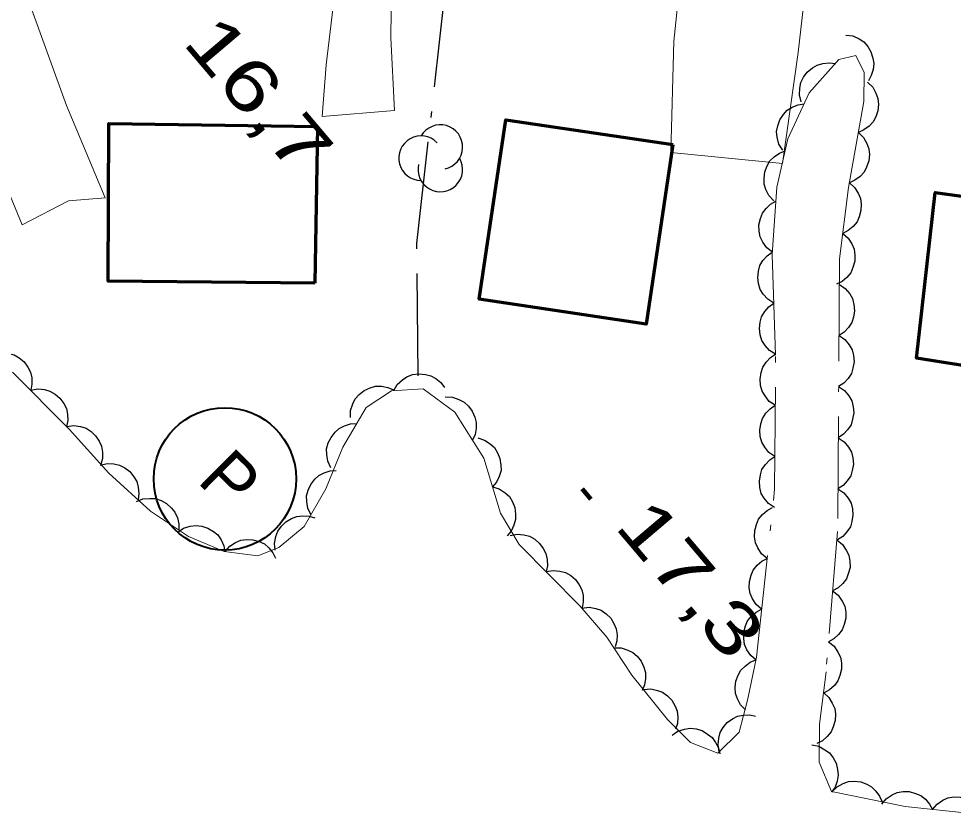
# Model space of a CAD drawing. Extents: x 386081 to 389416, y 5130568 to 5134082.
# Drawn here: x 387525.8 to 387580.7, y 5132147.3 to 5132193.8 of the extents above; entities that cross this region are included whole.
import ezdxf

# ---------------------------------------------------------------- set-up
doc = ezdxf.new("R2010")
doc.units = 0
doc.header["$LTSCALE"] = 1.2
doc.linetypes.add('DOT_DASHED', pattern=[7.7, 5, -1.2, 0.3, -1.2])
for name, color, linetype, lineweight in [('19', 7, 'Continuous', 13), ('3', 7, 'Continuous', 140), ('31', 7, 'Continuous', 70), ('38', 7, 'Continuous', 40), ('41', 7, 'DOT_DASHED', 25), ('44', 7, 'Continuous', 25)]:
    doc.layers.add(name, color=color, linetype=linetype, lineweight=lineweight)

msp = doc.modelspace()

# ---------------------------------------------------------------- linework, layer by layer
at = {"layer": '19'}
for points in [[(387525.3, 5132202.17), (387525.19, 5132200.32), (387525.75, 5132196.61), (387528.61, 5132188.72), (387530.87, 5132183.3), (387528.71, 5132183.12), (387526, 5132181.72), (387524.9, 5132184.37), (387523.52, 5132187.26), (387522.12, 5132190.45), (387520.78, 5132193.8), (387519.62, 5132196.05), (387518.61, 5132197.05), (387517.54, 5132197.73)], [(387548.61, 5132199.96), (387548.03, 5132198.13), (387547.68, 5132195.88), (387547.65, 5132192.69), (387547.86, 5132188.43), (387543.61, 5132188.07), (387543.85, 5132191.11), (387544.7, 5132198.3), (387543.91, 5132200.7)], [(387564.85, 5132198.1), (387564.26, 5132192.49), (387564.08, 5132185.96), (387570.64, 5132185.31), (387571.56, 5132191.83), (387572.18, 5132197.32)]]:
    msp.add_lwpolyline(points, dxfattribs=at)
at = {"layer": '3'}
msp.add_line((387558.88, 5132166.22), (387559.39, 5132165.61), dxfattribs=at)
at = {"layer": '31'}
for points in [[(387564.2, 5132186.43), (387562.63, 5132175.89), (387552.82, 5132177.34), (387554.39, 5132187.88)], [(387543.19, 5132178.29), (387531.05, 5132178.41), (387531.08, 5132187.65), (387543.33, 5132187.49)], [(387589.08, 5132172.2), (387578.5, 5132173.88), (387579.59, 5132183.61), (387590.7, 5132182.09)]]:
    msp.add_lwpolyline(points, close=True, dxfattribs=at)
at = {"layer": '38'}
msp.add_circle((387537.901, 5132166.801), 4.181, dxfattribs=at)
at = {"layer": '41'}
msp.add_lwpolyline([(387549.24, 5132172.86), (387549.17, 5132180.62), (387551.03, 5132197.1)], dxfattribs=at)
at = {"layer": '44'}
for points in [[(387574.35, 5132192.85), (387574.76, 5132192.8), (387575.13, 5132192.63), (387575.41, 5132192.45), (387575.64, 5132192.18), (387575.83, 5132191.87), (387575.94, 5132191.5), (387576, 5132191.18), (387575.96, 5132190.83), (387575.85, 5132190.48), (387575.68, 5132190.16)], [(387571.74, 5132188.93), (387571.63, 5132189.34), (387571.65, 5132189.74), (387571.71, 5132190.07), (387571.87, 5132190.38), (387572.09, 5132190.68), (387572.39, 5132190.92), (387572.67, 5132191.09), (387573.01, 5132191.18), (387573.38, 5132191.22), (387573.74, 5132191.17)], [(387575.63, 5132190.09), (387575.93, 5132189.8), (387576.12, 5132189.44), (387576.24, 5132189.13), (387576.27, 5132188.78), (387576.24, 5132188.41), (387576.11, 5132188.05), (387575.96, 5132187.76), (387575.72, 5132187.5), (387575.42, 5132187.28), (387575.09, 5132187.13)], [(387570.65, 5132186.1), (387570.43, 5132186.45), (387570.33, 5132186.85), (387570.29, 5132187.18), (387570.36, 5132187.52), (387570.48, 5132187.87), (387570.7, 5132188.19), (387570.91, 5132188.44), (387571.21, 5132188.62), (387571.55, 5132188.76), (387571.91, 5132188.82)], [(387575.09, 5132187.13), (387575.39, 5132186.84), (387575.59, 5132186.49), (387575.71, 5132186.18), (387575.74, 5132185.83), (387575.7, 5132185.46), (387575.57, 5132185.1), (387575.43, 5132184.81), (387575.19, 5132184.55), (387574.89, 5132184.33), (387574.56, 5132184.18)], [(387570.13, 5132183.12), (387569.84, 5132183.43), (387569.66, 5132183.79), (387569.56, 5132184.1), (387569.55, 5132184.46), (387569.6, 5132184.82), (387569.74, 5132185.18), (387569.9, 5132185.46), (387570.15, 5132185.71), (387570.46, 5132185.92), (387570.79, 5132186.05)], [(387574.55, 5132184.19), (387574.86, 5132183.91), (387575.08, 5132183.57), (387575.21, 5132183.26), (387575.26, 5132182.92), (387575.24, 5132182.55), (387575.13, 5132182.18), (387575.01, 5132181.88), (387574.78, 5132181.61), (387574.5, 5132181.37), (387574.18, 5132181.21)], [(387570.04, 5132180.11), (387569.71, 5132180.37), (387569.48, 5132180.7), (387569.33, 5132181), (387569.26, 5132181.34), (387569.25, 5132181.71), (387569.35, 5132182.08), (387569.46, 5132182.39), (387569.67, 5132182.67), (387569.94, 5132182.92), (387570.25, 5132183.1)], [(387574.18, 5132181.21), (387574.49, 5132180.93), (387574.71, 5132180.59), (387574.84, 5132180.29), (387574.89, 5132179.94), (387574.88, 5132179.57), (387574.77, 5132179.2), (387574.64, 5132178.9), (387574.41, 5132178.63), (387574.13, 5132178.39), (387573.81, 5132178.23)], [(387570.13, 5132177.11), (387569.77, 5132177.34), (387569.51, 5132177.64), (387569.33, 5132177.92), (387569.22, 5132178.26), (387569.18, 5132178.62), (387569.23, 5132179), (387569.31, 5132179.32), (387569.49, 5132179.62), (387569.73, 5132179.9), (387570.03, 5132180.11)], [(387573.98, 5132178.22), (387574.32, 5132177.98), (387574.58, 5132177.66), (387574.75, 5132177.38), (387574.83, 5132177.04), (387574.86, 5132176.67), (387574.8, 5132176.3), (387574.71, 5132175.98), (387574.51, 5132175.69), (387574.26, 5132175.42), (387573.96, 5132175.22)], [(387570.23, 5132174.12), (387569.87, 5132174.34), (387569.61, 5132174.64), (387569.43, 5132174.92), (387569.33, 5132175.26), (387569.28, 5132175.62), (387569.33, 5132176), (387569.41, 5132176.32), (387569.59, 5132176.62), (387569.84, 5132176.9), (387570.13, 5132177.11)], [(387573.96, 5132175.22), (387574.3, 5132174.98), (387574.55, 5132174.67), (387574.72, 5132174.38), (387574.81, 5132174.04), (387574.84, 5132173.67), (387574.77, 5132173.3), (387574.68, 5132172.98), (387574.49, 5132172.69), (387574.23, 5132172.42), (387573.93, 5132172.22)], [(387524.39, 5132174.13), (387524.8, 5132174.21), (387525.2, 5132174.17), (387525.52, 5132174.09), (387525.82, 5132173.91), (387526.11, 5132173.67), (387526.33, 5132173.36), (387526.49, 5132173.07), (387526.56, 5132172.73), (387526.57, 5132172.36), (387526.5, 5132172)], [(387570.21, 5132171.12), (387569.86, 5132171.35), (387569.61, 5132171.67), (387569.44, 5132171.95), (387569.35, 5132172.29), (387569.32, 5132172.66), (387569.39, 5132173.04), (387569.48, 5132173.35), (387569.68, 5132173.65), (387569.93, 5132173.92), (387570.23, 5132174.12)], [(387547.81, 5132171.98), (387548.02, 5132172.34), (387548.32, 5132172.61), (387548.59, 5132172.8), (387548.92, 5132172.92), (387549.29, 5132172.97), (387549.67, 5132172.93), (387549.99, 5132172.86), (387550.29, 5132172.69), (387550.58, 5132172.46), (387550.8, 5132172.17)], [(387526.5, 5132172), (387526.91, 5132172.08), (387527.31, 5132172.04), (387527.63, 5132171.96), (387527.94, 5132171.78), (387528.22, 5132171.54), (387528.44, 5132171.23), (387528.6, 5132170.94), (387528.67, 5132170.6), (387528.68, 5132170.22), (387528.61, 5132169.87)], [(387545.28, 5132170.4), (387545.28, 5132170.82), (387545.41, 5132171.2), (387545.55, 5132171.5), (387545.79, 5132171.76), (387546.08, 5132171.99), (387546.43, 5132172.14), (387546.74, 5132172.24), (387547.09, 5132172.24), (387547.46, 5132172.17), (387547.79, 5132172.03)], [(387573.93, 5132172.22), (387574.28, 5132171.98), (387574.53, 5132171.67), (387574.7, 5132171.38), (387574.79, 5132171.04), (387574.82, 5132170.67), (387574.75, 5132170.3), (387574.66, 5132169.98), (387574.46, 5132169.69), (387574.21, 5132169.42), (387573.91, 5132169.22)], [(387550.84, 5132171.61), (387551.26, 5132171.59), (387551.64, 5132171.46), (387551.94, 5132171.31), (387552.2, 5132171.08), (387552.42, 5132170.78), (387552.57, 5132170.43), (387552.66, 5132170.11), (387552.65, 5132169.76), (387552.59, 5132169.4), (387552.44, 5132169.07)], [(387570.18, 5132168.12), (387569.84, 5132168.35), (387569.59, 5132168.67), (387569.42, 5132168.95), (387569.33, 5132169.29), (387569.3, 5132169.66), (387569.37, 5132170.04), (387569.46, 5132170.35), (387569.65, 5132170.65), (387569.91, 5132170.92), (387570.21, 5132171.12)], [(387528.62, 5132169.88), (387529.03, 5132169.94), (387529.43, 5132169.87), (387529.75, 5132169.78), (387530.04, 5132169.58), (387530.31, 5132169.33), (387530.52, 5132169.01), (387530.66, 5132168.72), (387530.72, 5132168.37), (387530.71, 5132168), (387530.62, 5132167.65)], [(387544.12, 5132167.46), (387543.94, 5132167.84), (387543.88, 5132168.24), (387543.87, 5132168.57), (387543.97, 5132168.91), (387544.13, 5132169.24), (387544.38, 5132169.54), (387544.61, 5132169.76), (387544.93, 5132169.92), (387545.28, 5132170.03), (387545.64, 5132170.05)], [(387552.75, 5132169.21), (387553.15, 5132169.08), (387553.48, 5132168.86), (387553.73, 5132168.64), (387553.91, 5132168.34), (387554.05, 5132167.99), (387554.1, 5132167.61), (387554.11, 5132167.29), (387554.01, 5132166.95), (387553.84, 5132166.62), (387553.62, 5132166.34)], [(387573.91, 5132169.22), (387574.26, 5132168.98), (387574.51, 5132168.67), (387574.68, 5132168.38), (387574.77, 5132168.04), (387574.8, 5132167.67), (387574.73, 5132167.3), (387574.64, 5132166.98), (387574.44, 5132166.69), (387574.19, 5132166.42), (387573.89, 5132166.22)], [(387570.16, 5132165.12), (387569.82, 5132165.35), (387569.56, 5132165.67), (387569.39, 5132165.95), (387569.31, 5132166.29), (387569.28, 5132166.66), (387569.34, 5132167.04), (387569.43, 5132167.35), (387569.63, 5132167.65), (387569.89, 5132167.92), (387570.18, 5132168.12)], [(387530.57, 5132167.6), (387530.98, 5132167.7), (387531.39, 5132167.68), (387531.71, 5132167.61), (387532.02, 5132167.45), (387532.32, 5132167.23), (387532.55, 5132166.93), (387532.73, 5132166.65), (387532.81, 5132166.31), (387532.85, 5132165.94), (387532.8, 5132165.58)], [(387542.96, 5132164.7), (387542.77, 5132165.07), (387542.71, 5132165.47), (387542.7, 5132165.8), (387542.79, 5132166.14), (387542.94, 5132166.48), (387543.18, 5132166.78), (387543.42, 5132167.01), (387543.73, 5132167.16), (387544.08, 5132167.28), (387544.44, 5132167.3)], [(387553.62, 5132166.34), (387554.01, 5132166.21), (387554.35, 5132165.98), (387554.6, 5132165.76), (387554.78, 5132165.46), (387554.92, 5132165.12), (387554.97, 5132164.74), (387554.97, 5132164.41), (387554.87, 5132164.08), (387554.71, 5132163.74), (387554.48, 5132163.46)], [(387573.89, 5132166.22), (387574.23, 5132165.98), (387574.49, 5132165.67), (387574.66, 5132165.38), (387574.74, 5132165.04), (387574.77, 5132164.67), (387574.71, 5132164.3), (387574.62, 5132163.98), (387574.42, 5132163.69), (387574.17, 5132163.42), (387573.87, 5132163.22)], [(387532.71, 5132165.47), (387533.09, 5132165.63), (387533.5, 5132165.66), (387533.83, 5132165.65), (387534.16, 5132165.53), (387534.48, 5132165.35), (387534.76, 5132165.09), (387534.97, 5132164.84), (387535.11, 5132164.52), (387535.2, 5132164.16), (387535.2, 5132163.8)], [(387540.86, 5132162.61), (387540.82, 5132163.02), (387540.9, 5132163.42), (387541.01, 5132163.73), (387541.22, 5132164.02), (387541.48, 5132164.28), (387541.82, 5132164.47), (387542.12, 5132164.6), (387542.47, 5132164.63), (387542.84, 5132164.61), (387543.18, 5132164.51)], [(387569.73, 5132162.14), (387569.41, 5132162.41), (387569.19, 5132162.75), (387569.05, 5132163.05), (387569, 5132163.4), (387569.01, 5132163.77), (387569.11, 5132164.13), (387569.23, 5132164.44), (387569.46, 5132164.71), (387569.74, 5132164.95), (387570.05, 5132165.12)], [(387535.13, 5132163.68), (387535.48, 5132163.91), (387535.87, 5132164.02), (387536.2, 5132164.07), (387536.55, 5132164.03), (387536.9, 5132163.92), (387537.23, 5132163.71), (387537.48, 5132163.51), (387537.68, 5132163.22), (387537.83, 5132162.88), (387537.9, 5132162.53)], [(387554.65, 5132163.49), (387555.06, 5132163.56), (387555.46, 5132163.52), (387555.78, 5132163.44), (387556.09, 5132163.26), (387556.37, 5132163.02), (387556.59, 5132162.71), (387556.75, 5132162.43), (387556.82, 5132162.08), (387556.83, 5132161.71), (387556.76, 5132161.36)], [(387537.91, 5132162.54), (387538.19, 5132162.85), (387538.53, 5132163.07), (387538.83, 5132163.2), (387539.18, 5132163.25), (387539.55, 5132163.23), (387539.92, 5132163.12), (387540.22, 5132162.99), (387540.48, 5132162.76), (387540.72, 5132162.47), (387540.88, 5132162.15)], [(387573.83, 5132163.22), (387574.16, 5132162.96), (387574.38, 5132162.62), (387574.53, 5132162.33), (387574.59, 5132161.98), (387574.6, 5132161.61), (387574.5, 5132161.24), (387574.39, 5132160.94), (387574.17, 5132160.66), (387573.9, 5132160.41), (387573.58, 5132160.23)], [(387569.41, 5132159.16), (387569.09, 5132159.43), (387568.87, 5132159.77), (387568.73, 5132160.07), (387568.68, 5132160.41), (387568.69, 5132160.78), (387568.79, 5132161.15), (387568.91, 5132161.45), (387569.14, 5132161.73), (387569.42, 5132161.97), (387569.73, 5132162.14)], [(387556.76, 5132161.36), (387557.17, 5132161.43), (387557.57, 5132161.39), (387557.89, 5132161.31), (387558.2, 5132161.13), (387558.48, 5132160.89), (387558.7, 5132160.58), (387558.86, 5132160.3), (387558.93, 5132159.95), (387558.94, 5132159.58), (387558.87, 5132159.23)], [(387573.58, 5132160.23), (387573.91, 5132159.97), (387574.14, 5132159.63), (387574.29, 5132159.34), (387574.35, 5132158.99), (387574.35, 5132158.62), (387574.25, 5132158.25), (387574.14, 5132157.95), (387573.92, 5132157.67), (387573.65, 5132157.42), (387573.34, 5132157.24)], [(387558.86, 5132159.22), (387559.28, 5132159.27), (387559.68, 5132159.19), (387559.99, 5132159.09), (387560.28, 5132158.89), (387560.55, 5132158.63), (387560.74, 5132158.31), (387560.88, 5132158.01), (387560.93, 5132157.66), (387560.91, 5132157.29), (387560.82, 5132156.94)], [(387569.09, 5132156.17), (387568.77, 5132156.44), (387568.55, 5132156.78), (387568.41, 5132157.08), (387568.36, 5132157.43), (387568.37, 5132157.8), (387568.47, 5132158.17), (387568.59, 5132158.47), (387568.81, 5132158.74), (387569.09, 5132158.99), (387569.41, 5132159.16)], [(387573.34, 5132157.24), (387573.66, 5132156.98), (387573.89, 5132156.64), (387574.04, 5132156.35), (387574.1, 5132156), (387574.1, 5132155.63), (387574.01, 5132155.26), (387573.89, 5132154.96), (387573.68, 5132154.68), (387573.4, 5132154.43), (387573.09, 5132154.25)], [(387560.74, 5132156.89), (387561.16, 5132156.88), (387561.55, 5132156.76), (387561.85, 5132156.62), (387562.11, 5132156.39), (387562.34, 5132156.1), (387562.5, 5132155.75), (387562.6, 5132155.44), (387562.6, 5132155.08), (387562.54, 5132154.72), (387562.4, 5132154.39)], [(387568.46, 5132153.24), (387568.17, 5132153.54), (387567.99, 5132153.9), (387567.87, 5132154.21), (387567.86, 5132154.56), (387567.9, 5132154.93), (387568.04, 5132155.29), (387568.19, 5132155.58), (387568.44, 5132155.82), (387568.74, 5132156.04), (387569.07, 5132156.18)], [(387562.48, 5132154.44), (387562.9, 5132154.48), (387563.29, 5132154.39), (387563.6, 5132154.28), (387563.89, 5132154.07), (387564.14, 5132153.81), (387564.33, 5132153.47), (387564.46, 5132153.17), (387564.49, 5132152.82), (387564.47, 5132152.45), (387564.36, 5132152.11)], [(387573.04, 5132154.26), (387573.35, 5132153.98), (387573.56, 5132153.64), (387573.7, 5132153.33), (387573.75, 5132152.99), (387573.73, 5132152.62), (387573.62, 5132152.25), (387573.49, 5132151.95), (387573.26, 5132151.68), (387572.98, 5132151.44), (387572.66, 5132151.28)], [(387566.92, 5132150.78), (387566.85, 5132151.19), (387566.89, 5132151.59), (387566.97, 5132151.91), (387567.15, 5132152.22), (387567.39, 5132152.5), (387567.7, 5132152.72), (387567.99, 5132152.88), (387568.34, 5132152.94), (387568.71, 5132152.95), (387569.06, 5132152.88)], [(387564.15, 5132151.76), (387564.5, 5132151.99), (387564.89, 5132152.12), (387565.21, 5132152.17), (387565.56, 5132152.13), (387565.92, 5132152.03), (387566.24, 5132151.83), (387566.5, 5132151.63), (387566.71, 5132151.34), (387566.87, 5132151.01), (387566.95, 5132150.66)], [(387572.36, 5132151.19), (387572.76, 5132151.11), (387573.12, 5132150.91), (387573.39, 5132150.72), (387573.61, 5132150.44), (387573.78, 5132150.12), (387573.87, 5132149.74), (387573.91, 5132149.42), (387573.84, 5132149.07), (387573.72, 5132148.72), (387573.52, 5132148.42)], [(387573.54, 5132148.44), (387573.84, 5132148.74), (387574.2, 5132148.92), (387574.51, 5132149.04), (387574.86, 5132149.06), (387575.23, 5132149.02), (387575.58, 5132148.88), (387575.87, 5132148.73), (387576.12, 5132148.48), (387576.34, 5132148.18), (387576.48, 5132147.85)], [(387576.46, 5132147.72), (387576.73, 5132148.03), (387577.07, 5132148.26), (387577.37, 5132148.4), (387577.71, 5132148.45), (387578.08, 5132148.45), (387578.45, 5132148.34), (387578.76, 5132148.22), (387579.03, 5132148), (387579.27, 5132147.72), (387579.44, 5132147.4)], [(387579.44, 5132147.4), (387579.71, 5132147.72), (387580.05, 5132147.94), (387580.35, 5132148.08), (387580.7, 5132148.14), (387581.07, 5132148.13), (387581.44, 5132148.03), (387581.74, 5132147.91), (387582.01, 5132147.68), (387582.26, 5132147.41), (387582.43, 5132147.09)]]:
    msp.add_lwpolyline(points, dxfattribs=at)
at = {"layer": '44', "linetype": 'DOT_DASHED', "lineweight": 13}
msp.add_lwpolyline([(387525.44, 5132173.07), (387528.75, 5132169.73), (387531.08, 5132167.14), (387533.54, 5132164.91), (387535.76, 5132163.42), (387537.85, 5132162.55), (387539.83, 5132162.29), (387541.07, 5132162.78), (387542.56, 5132164), (387543.82, 5132166.21), (387544.83, 5132168.67), (387546.2, 5132171), (387547.69, 5132171.97), (387549.55, 5132172.09), (387551.4, 5132170.72), (387553.11, 5132168.01), (387554.08, 5132164.8), (387555.18, 5132162.95), (387558.74, 5132159.36), (387560.33, 5132157.51), (387561.8, 5132155.29), (387563.89, 5132152.69), (387565.24, 5132151.33), (387566.84, 5132150.7), (387568.09, 5132151.93), (387568.6, 5132153.9), (387569.11, 5132156.35), (387570.17, 5132166.19), (387570.23, 5132174.07), (387570.03, 5132179.98), (387570.31, 5132183.92), (387570.95, 5132186.75), (387572.2, 5132189.45), (387573.95, 5132191.41), (387574.94, 5132191.65), (387575.43, 5132190.66), (387575.42, 5132188.94), (387574.51, 5132183.9), (387573.99, 5132179.71), (387573.87, 5132163.71), (387573.19, 5132155.47), (387572.8, 5132152.4), (387572.78, 5132150.18), (387573.51, 5132148.45), (387577.84, 5132147.57), (387585.26, 5132146.79)], dxfattribs=at)
at = {"layer": '44'}
for centre, start, end in [((387550.547, 5132186.274), 282.2692, 149.7263), ((387549.421, 5132185.62), 44.1154, 269.804), ((387550.547, 5132184.965), 166.9369, 29.6212)]:
    msp.add_arc(centre, 1.309, start, end, dxfattribs=at)

# ---------------------------------------------------------------- texts
at = {"layer": '3', "width": 1.35}
for s, p in [('16,7   ', (387535.35, 5132192.39)), ('17,3   ', (387560.71, 5132164))]:
    msp.add_text(s, height=3, rotation=310.294, dxfattribs=at).set_placement(p)
at = {"layer": '38'}
msp.add_text('P', height=3, rotation=315.272, dxfattribs=at).set_placement((387536.21, 5132166.64))

doc.saveas('drawing.dxf')
